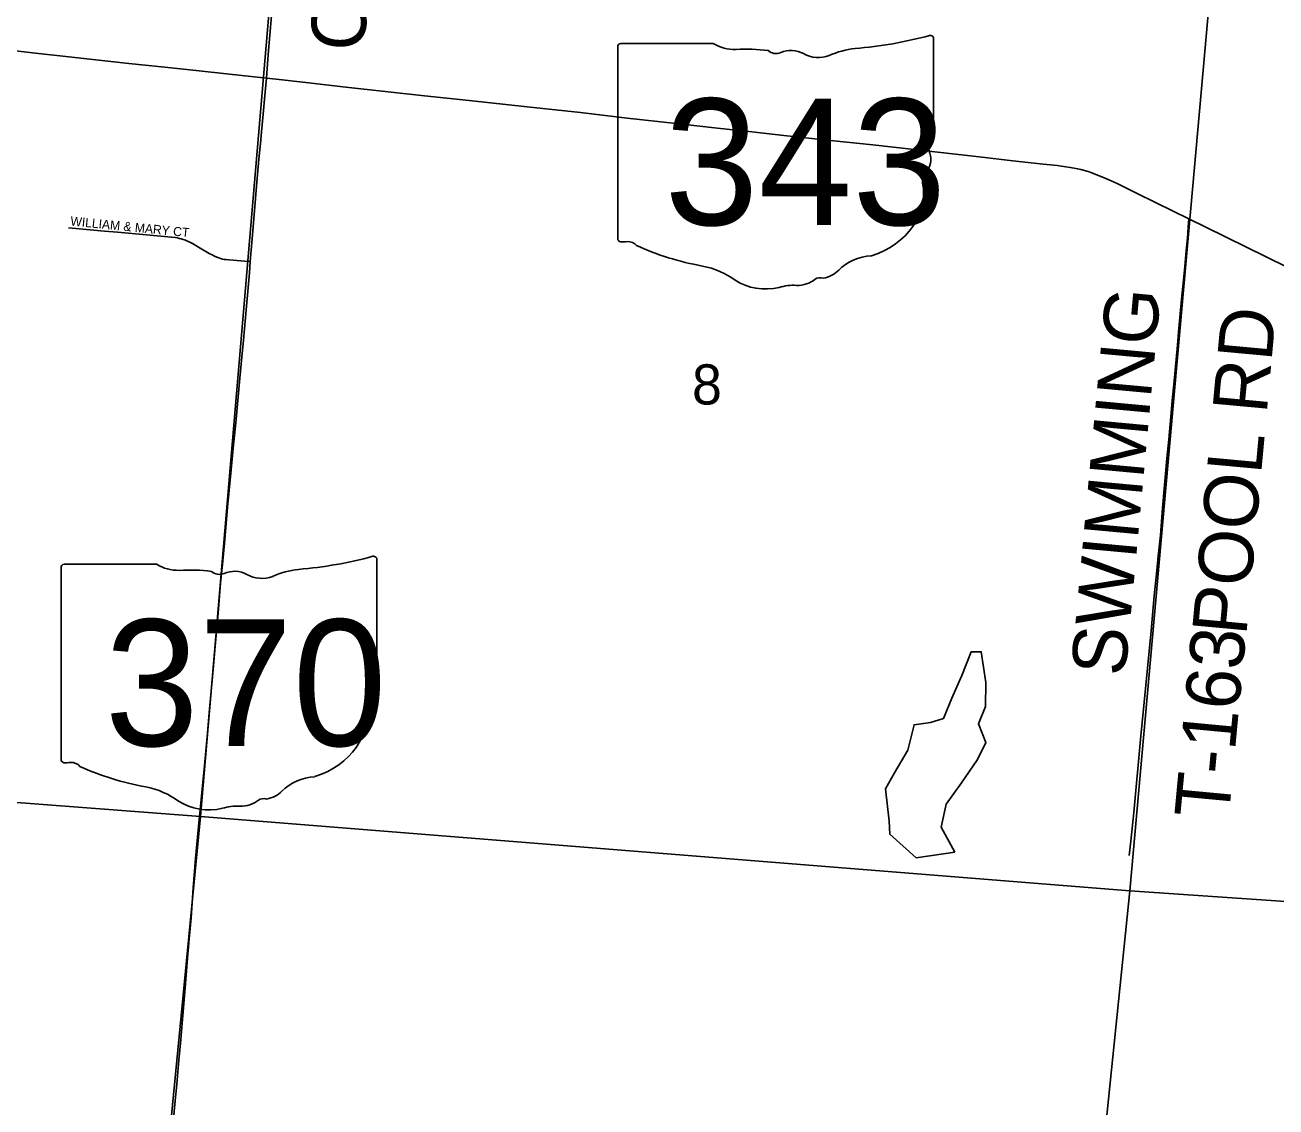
# Model space of a CAD drawing. Extents: x 1410790 to 1770854, y 448063 to 770588.
# Drawn here: x 1583330 to 1590223, y 655288 to 661247 of the extents above; entities that cross this region are included whole.
import ezdxf

# ---------------------------------------------------------------- set-up
doc = ezdxf.new("R2010")
doc.units = 0
for name, color, linetype in [('GM_X_County_Road', 7, 'Continuous'), ('GM_X_County_Road_Text', 7, 'Continuous'), ('GM_X_Minor_Lake', 7, 'Continuous'), ('GM_X_Section', 7, 'Continuous'), ('GM_X_Section_Text', 7, 'Continuous'), ('GM_X_State_Location', 7, 'Continuous'), ('GM_X_State_Route', 7, 'Continuous'), ('GM_X_State_Shield', 7, 'Continuous'), ('GM_X_Township_Road', 7, 'Continuous'), ('GM_X_Township_Road_Text', 7, 'Continuous'), ('GM_X_Township_Subdivision', 7, 'Continuous'), ('GM_X_Township_Subdivision_Text', 7, 'Continuous')]:
    doc.layers.add(name, color=color, linetype=linetype)

msp = doc.modelspace()

# ---------------------------------------------------------------- linework, layer by layer
at = {"layer": 'GM_X_County_Road'}
msp.add_lwpolyline([(1584661.2, 660954.6), (1584670.8, 661084.7), (1584688.9, 661298), (1584708.2, 661516.9), (1584721.6, 661696.6), (1584738.6, 661895.9), (1584762.5, 662229.7), (1584777.7, 662422.7), (1584789.2, 662582.9), (1584804.7, 662815.3), (1584815.2, 662981), (1584829.3, 663172.6), (1584839.9, 663316.6), (1584849.6, 663473.6), (1584856.8, 663598), (1584870.4, 663800.9), (1584877.7, 663907.7)], dxfattribs=at)
at = {"layer": 'GM_X_Minor_Lake'}
for points in [[(1588454, 656691.1), (1588378.4, 656829), (1588404.8, 656956.8), (1588489.1, 657073.4), (1588577.6, 657202), (1588623.4, 657295.4), (1588583.2, 657398.5), (1588623.1, 657494), (1588623.5, 657626.4), (1588598.6, 657795.4), (1588542.4, 657794.5), (1588492, 657665.1), (1588437.6, 657539.8), (1588391.5, 657428.4), (1588318.9, 657405.8), (1588228.6, 657393.6), (1588193.9, 657253.8), (1588121.5, 657128.9), (1588071.8, 657039.7), (1588090.6, 656862.8), (1588095.3, 656790.5), (1588241.1, 656661.2)], [(1588454, 656691.1), (1588241.1, 656661.2)]]:
    msp.add_lwpolyline(points, dxfattribs=at)
at = {"layer": 'GM_X_Section'}
for points in [[(1584751, 662214.6), (1584297.9, 656888.5), (1578830.2, 657303.9), (1579290.8, 662633.2)], [(1584751, 662214.6), (1589886.8, 661740.3), (1589416.6, 656478.4), (1584297.9, 656888.5)]]:
    msp.add_lwpolyline(points, close=True, dxfattribs=at)
for points in [[(1578830.2, 657303.9), (1584297.9, 656888.5), (1583842, 652194.4), (1583816.3, 652210.7), (1583756.9, 652253.6), (1583695.5, 652298.5), (1583656, 652331), (1583634.3, 652347.3), (1583602.6, 652365.8), (1583556.9, 652386.5), (1583501.2, 652407.3), (1583477.2, 652411.6), (1583449.2, 652406), (1583425.1, 652402.4), (1583398.9, 652386.8), (1583358.7, 652369.3), (1583308.3, 652342.1)], [(1583842, 652194.4), (1584297.9, 656888.5), (1589416.6, 656478.4), (1589223.1, 654577.7)], [(1590252, 654656.8), (1590145.9, 654644.3), (1590001.7, 654628.4), (1589873.5, 654612.3), (1589803.4, 654605.3), (1589679.2, 654593.1), (1589583.2, 654586.5), (1589491, 654575.8), (1589435.1, 654578.6), (1589289.1, 654578.7), (1589223.1, 654577.7), (1589416.6, 656478.4), (1592181.2, 656290.4)]]:
    msp.add_lwpolyline(points, dxfattribs=at)
at = {"layer": 'GM_X_State_Route'}
for points in [[(1583217.7, 661111.7), (1583370.7, 661094), (1583589.2, 661071), (1583902, 661036.2), (1584101.1, 661015.3), (1584290.1, 660994.4), (1584440, 660978.1), (1584661.2, 660954.6), (1584714.1, 660949), (1584877, 660930.8), (1585098.5, 660905.2), (1585532.2, 660857.6), (1585776.9, 660831.7), (1586096.6, 660797.4), (1586390, 660764.7), (1586647.5, 660734.7), (1586918.2, 660705.4), (1587146.3, 660679.6), (1587335.2, 660658.2), (1587511.4, 660639.1), (1587768.9, 660610.6), (1588000.6, 660586.8), (1588359.2, 660546.5), (1588587.3, 660520.6), (1588773, 660499.1), (1588939.4, 660481.5), (1588979.5, 660477.1), (1589016.8, 660473), (1589041.1, 660469.9), (1589064.5, 660466.7), (1589089.5, 660462.8), (1589110.5, 660459.2), (1589129.6, 660455.3), (1589147.8, 660450.9), (1589167.4, 660445.7), (1589187.3, 660440.1), (1589207.9, 660433.4), (1589230.7, 660424.9), (1589254, 660415.6), (1589284.6, 660402.7), (1589314.3, 660389.1), (1589347.1, 660373.7), (1589450.3, 660323.4), (1589561.8, 660267.6), (1589742.8, 660179.5), (1589836.8, 660133.7), (1590057.2, 660025), (1590283.4, 659913.1)], [(1584148.6, 655224.9), (1584157.7, 655321.7), (1584166.4, 655413.6), (1584178.1, 655546), (1584188.1, 655659.2), (1584199.4, 655791.3), (1584212.4, 655945.3), (1584223.7, 656085.1), (1584235.4, 656214.9), (1584245, 656329.5), (1584256.7, 656494.7), (1584269.7, 656656.7), (1584286.6, 656832.5), (1584301.4, 656981.8), (1584319.6, 657168.9), (1584333.9, 657326), (1584345.7, 657458.8), (1584365.2, 657677.6), (1584377.3, 657826.1), (1584393.8, 658007.8), (1584408.2, 658174.7), (1584417.5, 658275.8), (1584430.7, 658413.6), (1584446.8, 658592), (1584465, 658779.5), (1584477.6, 658917.5), (1584491.5, 659056.5), (1584503.2, 659179.1), (1584513.6, 659301.7), (1584524.5, 659417.1), (1584533.6, 659512.2), (1584551.1, 659699.1), (1584566.5, 659882.2), (1584571.2, 659944.5), (1584579.4, 660048.6), (1584594.1, 660224), (1584605.6, 660358.9), (1584619.3, 660508.1), (1584627.3, 660595.1), (1584633, 660658.3), (1584641.7, 660756.3), (1584649.7, 660838.6), (1584661.2, 660954.6)]]:
    msp.add_lwpolyline(points, dxfattribs=at)
at = {"layer": 'GM_X_State_Shield'}
for p, q in [((1586595.8, 661127.9), (1586595.8, 660071.3)), ((1587122.6, 661146.1), (1586613, 661146.1)), ((1588336, 660619.5), (1588336, 661172.3)), ((1588335.9, 660619.7), (1588336, 660619.5)), ((1585269.2, 657750.7), (1585269.2, 658303.5)), ((1583529, 658259.1), (1583529, 657202.5)), ((1584055.8, 658277.3), (1583546.2, 658277.3)), ((1585269.1, 657750.9), (1585269.2, 657750.7))]:
    msp.add_line(p, q, dxfattribs=at)
for centre, major_axis, start_param, end_param in [((1587716.1, 662586.6), (1845.5, 0), 4.814394, 5.042369), ((1588316.7, 661174.6), (19.4, 0), 6.141152, 7.989035), ((1586615.8, 661130.2), (20.2, 0), 1.712693, 3.28349), ((1587244, 661268.8), (195.5, 0), 4.042523, 4.731795), ((1587308.8, 660552.9), (702, 0), 1.404758, 1.657858), ((1587468.2, 661135.6), (56.4, 0), 3.836095, 5.185415), ((1587551, 661013.5), (117.3, 0), 0.950623, 2.079405), ((1587951.5, 660823.4), (371.3, 0), 1.699011, 2.107814), ((1587702.4, 661181), (141.1, 0), 4.081561, 5.145723), ((1588331.5, 660579), (30, 0), 1.883978, 3.671073), ((1588140.8, 660509.1), (180, 0), 5.934695, 6.695948), ((1588315.4, 660617.4), (20.7, 0), 5.05454, 6.418171), ((1588405.4, 660388.2), (130.9, 0), 2.387724, 3.262537), ((1587819.5, 660317.9), (461.6, 0), 5.101752, 6.440018), ((1586615.9, 660069), (20.3, 0), 3.00124, 4.508301), ((1586619, 660177.1), (155.2, 0), 4.665946, 4.897461), ((1586650.8, 660010.3), (56, 0), 0.519207, 1.627899), ((1587357.4, 660959.7), (1332.7, 0), 4.195997, 4.488961), ((1588014.1, 659774.6), (252.8, 0), 1.647645, 2.488434), ((1586960.1, 659596.6), (417, 0), 0.823519, 1.323587), ((1587693.8, 659968.9), (149.1, 0), 4.937069, 5.64225), ((1587411, 660005.1), (264.6, 0), 4.026481, 4.996735), ((1587563.9, 659639.8), (217.4, 0), 1.495662, 1.94098), ((1587583.2, 659925.9), (141, 0), 4.691044, 5.507374), ((1587710.8, 659823.6), (39.7, 0), 1.147584, 2.315152), ((1584649.3, 659717.9), (1845.5, 0), 4.814394, 5.042369), ((1585249.9, 658305.8), (19.4, 0), 6.141152, 7.989035), ((1583549, 658261.4), (20.2, 0), 1.712693, 3.28349), ((1584177.2, 658400), (195.5, 0), 4.042523, 4.731795), ((1584242, 657684.1), (702, 0), 1.404758, 1.657858), ((1584401.4, 658266.8), (56.4, 0), 3.836095, 5.185415), ((1584484.2, 658144.7), (117.3, 0), 0.950623, 2.079405), ((1584635.6, 658312.2), (141.1, 0), 4.081561, 5.145723), ((1584884.7, 657954.6), (371.3, 0), 1.699011, 2.107814), ((1585264.8, 657710.2), (30, 0), 1.883978, 3.671073), ((1585248.6, 657748.6), (20.7, 0), 5.05454, 6.418171), ((1585074, 657640.3), (180, 0), 5.934695, 6.695948), ((1585338.6, 657519.4), (130.9, 0), 2.387724, 3.262537), ((1584752.7, 657449.1), (461.6, 0), 5.101752, 6.440018), ((1583549.1, 657200.2), (20.3, 0), 3.00124, 4.508301), ((1583552.2, 657308.3), (155.2, 0), 4.665946, 4.897461), ((1583584, 657141.5), (56, 0), 0.519207, 1.627899), ((1584290.6, 658090.9), (1332.7, 0), 4.195997, 4.488961), ((1584947.4, 656905.8), (252.8, 0), 1.647645, 2.488434), ((1583893.3, 656727.8), (417, 0), 0.823519, 1.323587), ((1584344.2, 657136.3), (264.6, 0), 4.026481, 4.996735), ((1584516.5, 657057.2), (141, 0), 4.691044, 5.507374), ((1584644, 656954.8), (39.7, 0), 1.147584, 2.315152), ((1584627.1, 657100.1), (149.1, 0), 4.937069, 5.64225), ((1584497.1, 656771), (217.4, 0), 1.495662, 1.94098)]:
    msp.add_ellipse(centre, major_axis=major_axis, ratio=0.8, start_param=start_param, end_param=end_param, dxfattribs=at)
at = {"layer": 'GM_X_Township_Road'}
msp.add_lwpolyline([(1589413.4, 656673.2), (1589422.3, 656753), (1589438.7, 656909.9), (1589476.3, 657311.9), (1589534.3, 657910.5), (1589551.3, 658102.7), (1589565.4, 658242.5), (1589573.6, 658321), (1589586.1, 658438.4), (1589598.2, 658585.4), (1589610.5, 658735.9), (1589622, 658859.9), (1589631.5, 658964.5), (1589642.4, 659091.9), (1589651, 659179.9), (1589660, 659268), (1589668.7, 659366), (1589679.5, 659483.7), (1589686, 659555.6), (1589695, 659656.9), (1589703.9, 659754.9), (1589710.9, 659823.4), (1589720, 659917.9), (1589728.7, 660002.8), (1589734.8, 660074.6), (1589739.3, 660133.5), (1589742.8, 660179.5)], dxfattribs=at)
at = {"layer": 'GM_X_Township_Subdivision'}
msp.add_lwpolyline([(1583569.3, 660129.6), (1583768.2, 660112), (1583840, 660105.6), (1584000.2, 660091.8), (1584138.1, 660079.2), (1584159.6, 660076.6), (1584169.6, 660074.9), (1584180.5, 660072.2), (1584190.4, 660069.6), (1584201.6, 660066.3), (1584214.3, 660061.8), (1584226.1, 660056.9), (1584238.6, 660051), (1584252.5, 660043.7), (1584294.8, 660018.7), (1584345.8, 659988.8), (1584360.6, 659980.7), (1584375, 659973.9), (1584386.6, 659969), (1584397.9, 659964.6), (1584408.3, 659961.1), (1584418.7, 659958.5), (1584427.4, 659956.8), (1584437, 659955.5), (1584453, 659953.8), (1584476.9, 659952), (1584538.9, 659947.1), (1584571.2, 659944.5)], dxfattribs=at)

# ---------------------------------------------------------------- texts
at = {"layer": 'GM_X_County_Road_Text'}
msp.add_text('C-47', height=300, rotation=85.54916, dxfattribs=at).set_placement((1585197.4, 661096.3))
at = {"layer": 'GM_X_Section_Text'}
msp.add_text('8', height=221, rotation=0.00001, dxfattribs=at).set_placement((1587005.4, 659157.4))
at = {"layer": 'GM_X_State_Location'}
for s, p in [('s', (1587446.4, 660529.4)), ('r', (1587446.4, 660529.4)), ('s', (1584379.6, 657660.6)), ('r', (1584379.6, 657660.6))]:
    msp.add_text(s, height=1, dxfattribs=at).set_placement(p)
for s, p in [('343', (1587093.4, 660456.6)), ('370', (1584026.6, 657587.8))]:
    msp.add_text(s, height=1, rotation=0.00001, dxfattribs=at).set_placement(p)
at = {"layer": 'GM_X_State_Shield'}
for s, p in [('343', (1586853.2, 660145.8)), ('370', (1583769.5, 657277))]:
    msp.add_text(s, height=696.1, dxfattribs=at).set_placement(p)
at = {"layer": 'GM_X_Township_Road_Text'}
for s, rotation, p in [('SWIMMING', 84.72588, (1589391.5, 657655.7)), ('POOL RD', 84.74184, (1590058.7, 657880.5)), ('T-163', 84.6526, (1589961.4, 656869))]:
    msp.add_text(s, height=300, rotation=rotation, dxfattribs=at).set_placement(p)
at = {"layer": 'GM_X_Township_Subdivision_Text'}
msp.add_text('WILLIAM & MARY CT', height=50, rotation=354.36518, dxfattribs=at).set_placement((1583578.6, 660143.3))

doc.saveas('drawing.dxf')
